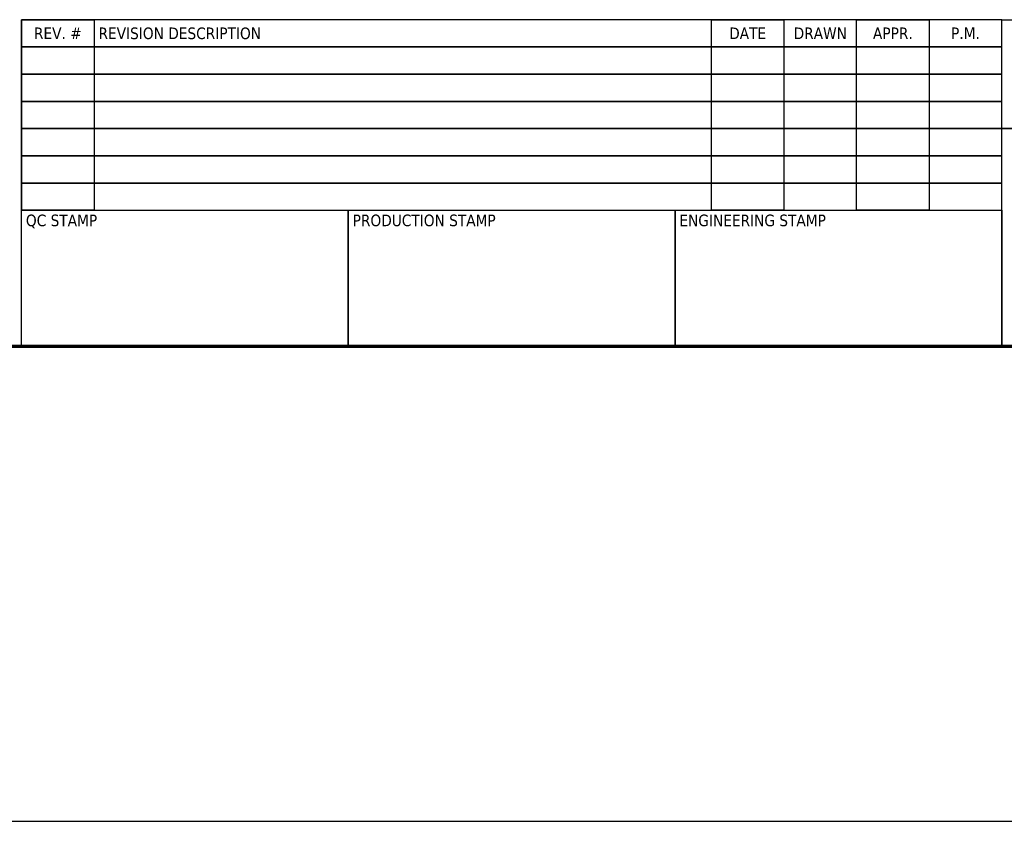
# Model space of a CAD drawing. Header units: inches. Extents: x 5 to 1128, y -85 to 748.
# Tile 510 of 656: x 696 to 913, y -85 to 92. Entities that reach past the tile are written whole.
import ezdxf
from ezdxf.enums import TextEntityAlignment as Align

# ---------------------------------------------------------------- set-up
doc = ezdxf.new("R2010")
doc.units = ezdxf.units.IN
doc.header["$LTSCALE"] = 32
doc.header["$MEASUREMENT"] = 0
for name, color, linetype, lineweight in [('Border (ANSI)', 7, 'Continuous', 70), ('Sketch Geometry (ANSI)', 7, 'Continuous', 25), ('Title (ANSI)', 7, 'Continuous', 50)]:
    doc.layers.add(name, color=color, linetype=linetype, lineweight=lineweight)
doc.styles.get("Standard").update_dxf_attribs({"font": 'arial.ttf'})
doc.styles.add('Text Style40', font='tahoma.ttf')

# ---------------------------------------------------------------- blocks, each defined once
blk = doc.blocks.new('Borders SUPERIOR BORDER')
at = {"layer": 'Border (ANSI)'}
blk.add_line((35.25, 0.625), (0.75, 0.625), dxfattribs=at)
blk = doc.blocks.new('Title Blocks SUPERIOR TITLE')
at = {"layer": 'Title (ANSI)', "lineweight": 25}
for p, q in [((41.0339, 4.6475), (41.0339, 4.46)), ((47.7839, 4.6475), (41.0339, 4.6475)), ((41.0339, 4.6475), (41.5339, 4.6475)), ((41.0339, 3.335), (41.0339, 4.6475)), ((41.5339, 4.6475), (41.5339, 3.335)), ((45.7839, 3.335), (45.7839, 4.6475)), ((45.7839, 4.6475), (46.2839, 4.6475)), ((45.7839, 3.335), (45.7839, 4.6475)), ((46.7839, 4.6475), (46.2839, 4.6475)), ((46.2839, 4.6475), (46.2839, 3.335)), ((46.2839, 4.6475), (46.2839, 3.335)), ((46.7839, 3.335), (46.7839, 4.6475)), ((46.7839, 4.6475), (47.2839, 4.6475)), ((46.7839, 3.335), (46.7839, 4.6475)), ((47.7839, 4.6475), (47.2839, 4.6475)), ((47.2839, 4.6475), (47.2839, 3.335)), ((47.2839, 4.6475), (47.2839, 3.335)), ((47.7839, 4.6475), (54.5339, 4.6475)), ((47.7839, 2.3975), (47.7839, 4.6475)), ((47.7839, 4.6475), (54.5339, 4.6475)), ((47.7839, 3.8975), (47.7839, 4.6475)), ((47.7839, 4.46), (47.7839, 4.6475)), ((47.7839, 3.335), (47.7839, 4.6475)), ((41.0339, 4.46), (41.0339, 4.2725)), ((47.7839, 4.46), (41.0339, 4.46)), ((41.0339, 4.46), (43.2839, 4.46)), ((41.0339, 4.46), (47.7839, 4.46)), ((43.2839, 4.46), (45.5339, 4.46)), ((45.5339, 4.46), (47.7839, 4.46)), ((47.7839, 4.2725), (47.7839, 4.46)), ((41.0339, 4.2725), (41.0339, 4.085)), ((47.7839, 4.2725), (41.0339, 4.2725)), ((41.0339, 4.2725), (43.2839, 4.2725)), ((41.0339, 4.2725), (47.7839, 4.2725)), ((43.2839, 4.2725), (45.5339, 4.2725)), ((45.5339, 4.2725), (47.7839, 4.2725)), ((47.7839, 4.085), (47.7839, 4.2725)), ((41.0339, 4.085), (41.0339, 3.8975)), ((47.7839, 4.085), (41.0339, 4.085)), ((41.0339, 4.085), (43.2839, 4.085)), ((41.0339, 4.085), (47.7839, 4.085)), ((43.2839, 4.085), (45.5339, 4.085)), ((45.5339, 4.085), (47.7839, 4.085)), ((47.7839, 3.8975), (47.7839, 4.085)), ((41.0339, 3.8975), (41.0339, 3.71)), ((47.7839, 3.8975), (41.0339, 3.8975)), ((41.0339, 3.8975), (43.2839, 3.8975)), ((41.0339, 3.8975), (47.7839, 3.8975)), ((43.2839, 3.8975), (45.5339, 3.8975)), ((45.5339, 3.8975), (47.7839, 3.8975)), ((54.5339, 3.8975), (47.7839, 3.8975)), ((47.7839, 3.8975), (49.2839, 3.8975)), ((47.7839, 2.3975), (47.7839, 3.8975)), ((47.7839, 3.71), (47.7839, 3.8975)), ((41.0339, 3.71), (41.0339, 3.5225)), ((47.7839, 3.71), (41.0339, 3.71)), ((41.0339, 3.71), (43.2839, 3.71)), ((41.0339, 3.71), (47.7839, 3.71)), ((43.2839, 3.71), (45.5339, 3.71)), ((45.5339, 3.71), (47.7839, 3.71)), ((47.7839, 3.5225), (47.7839, 3.71)), ((47.7839, 3.5225), (41.0339, 3.5225)), ((41.0339, 3.5225), (41.0339, 3.335)), ((41.0339, 3.5225), (43.2839, 3.5225)), ((41.0339, 3.5225), (47.7839, 3.5225)), ((43.2839, 3.5225), (45.5339, 3.5225)), ((45.5339, 3.5225), (47.7839, 3.5225)), ((47.7839, 3.335), (47.7839, 3.5225)), ((41.0339, 2.3975), (41.0339, 3.335)), ((41.0339, 3.335), (43.2839, 3.335)), ((41.0339, 3.335), (47.7839, 3.335)), ((41.5339, 3.335), (41.0339, 3.335)), ((43.2839, 2.3975), (43.2839, 3.335)), ((43.2839, 3.335), (45.5339, 3.335)), ((43.2839, 3.335), (43.2839, 2.3975)), ((45.5339, 2.3975), (45.5339, 3.335)), ((45.5339, 3.335), (47.7839, 3.335)), ((45.5339, 3.335), (45.5339, 2.3975)), ((46.2839, 3.335), (45.7839, 3.335)), ((46.2839, 3.335), (46.7839, 3.335)), ((47.2839, 3.335), (46.7839, 3.335)), ((47.2839, 3.335), (47.7839, 3.335)), ((47.7839, 3.335), (47.7839, 2.3975)), ((43.2839, 2.3975), (41.0339, 2.3975)), ((45.5339, 2.3975), (43.2839, 2.3975)), ((47.7839, 2.3975), (45.5339, 2.3975)), ((54.5339, 2.3975), (47.7839, 2.3975)), ((49.2839, 2.3975), (47.7839, 2.3975))]:
    blk.add_line(p, q, dxfattribs=at)
at = {"layer": 'Title (ANSI)', "style": 'Text Style40'}
for s, p in [('REV. #', (41.2839, 4.5537)), ('DATE', (46.0339, 4.5537)), ('DRAWN', (46.5339, 4.5537)), ('APPR.', (47.0339, 4.5537)), ('P.M.', (47.5339, 4.5537))]:
    blk.add_text(s, height=0.08, dxfattribs=at).set_placement(p, align=Align.MIDDLE_CENTER)
blk.add_text('REVISION DESCRIPTION', height=0.08, dxfattribs=at).set_placement((41.5639, 4.5537), align=Align.MIDDLE_LEFT)
for s, p in [('QC STAMP', (41.0639, 3.305)), ('PRODUCTION STAMP', (43.3139, 3.305)), ('ENGINEERING STAMP', (45.5639, 3.305))]:
    blk.add_text(s, height=0.08, dxfattribs=at).set_placement(p, align=Align.TOP_LEFT)
at = {"layer": 'Title (ANSI)', "lineweight": 30, "flags": 63}
for tag, p in [('REV._1_#', (41.2839, 4.3662)), ('REV_#1_DATE', (46.0339, 4.3662)), ('REV_#1_DRAWN', (46.5339, 4.3662)), ('REV_#1_APPR', (47.0339, 4.3662)), ('REV_#1_P.M.', (47.5339, 4.3662)), ('REV._2__#', (41.2839, 4.1787)), ('REV_#2_DATE', (46.0339, 4.1787)), ('REV_#2_DRAWN', (46.5339, 4.1787)), ('REV_#2_APPR', (47.0339, 4.1787)), ('REV_#2_P.M.', (47.5339, 4.1787)), ('REV._3_#', (41.2839, 3.9912)), ('REV_#3_DATE', (46.0339, 3.9912)), ('REV_#3_DRAWN', (46.5339, 3.9912)), ('REV_#3_APPR', (47.0339, 3.9912)), ('REV_#3_P.M.', (47.5339, 3.9912)), ('REV._4_#', (41.2839, 3.8037)), ('REV_#4_DATE', (46.0339, 3.8037)), ('REV_#4_DRAWN', (46.5339, 3.8037)), ('REV_#4_APPR', (47.0339, 3.8037)), ('REV_#4_P.M.', (47.5339, 3.8037)), ('REV._5_#', (41.2839, 3.6162)), ('REV_#5_DATE', (46.0339, 3.6162)), ('REV_#5_DRAWN', (46.5339, 3.6162)), ('REV_#5_APPR', (47.0339, 3.6162)), ('REV_#5_P.M.', (47.5339, 3.6162)), ('REV._6_#', (41.2839, 3.4287)), ('REV_#6_DATE', (46.0339, 3.4287)), ('REV_#6_DRAWN', (46.5339, 3.4287)), ('REV_#6_APPR', (47.0339, 3.4287)), ('REV_#6_P.M.', (47.5339, 3.4287))]:
    blk.add_attdef(tag, text='', height=0.08, dxfattribs=at).set_placement(p, align=Align.MIDDLE_CENTER)
for tag, p in [('REVISION_#1_DESCRIPTION', (41.5639, 4.3662)), ('REVISION_#2_DESCRIPTION', (41.5639, 4.1787)), ('REVISION_#3_DESCRIPTION', (41.5639, 3.9912)), ('REVISION_#4_DESCRIPTION', (41.5639, 3.8037)), ('REVISION_#5_DESCRIPTION', (41.5639, 3.6162)), ('REVISION_#6_DESCRIPTION', (41.5639, 3.4287))]:
    blk.add_attdef(tag, text='', height=0.08, dxfattribs=at).set_placement(p, align=Align.MIDDLE_LEFT)
for tag, height, p in [('DRAWING_NAME', 0.125, (51.9089, 3.68)), ('DRAWING_REV_#', 0.188, (54.2839, 2.7925))]:
    blk.add_attdef(tag, text='', height=height, dxfattribs=at).set_placement(p, align=Align.TOP_CENTER)
for tag, height, p in [('SCALE', 0.1, (53.1889, 2.8675)), ('CONTRACTOR', 0.125, (49.3139, 3.2425)), ('PROJECT', 0.125, (51.9389, 3.2425)), ('DRAWN_BY_DATE', 0.1, (49.3139, 2.555)), ('DRAWN_BY_INITIAL', 0.1, (49.3139, 2.8675)), ('MODEL_NUMBER', 0.1, (51.9389, 2.8675)), ('APPROVED_BY_INITIAL', 0.1, (50.1889, 2.8675)), ('PROJECT_MANAGER_INITIAL', 0.1, (51.0639, 2.8675)), ('APPROVED_BY_DATE', 0.1, (50.1889, 2.555)), ('PROJECT_MANAGER_DATE', 0.1, (51.0639, 2.555)), ('DRAWING_NUMBER', 0.1, (51.9389, 2.555)), ('SIZE', 0.1, (53.1889, 2.555))]:
    blk.add_attdef(tag, text='', height=height, dxfattribs=at).set_placement(p, align=Align.TOP_LEFT)

msp = doc.modelspace()

# ---------------------------------------------------------------- linework, layer by layer
at = {"layer": 'Sketch Geometry (ANSI)'}
msp.add_line((4.58928, -84.69046), (1015.55183, -84.69046), dxfattribs=at)

# ---------------------------------------------------------------- block references
at = {"xscale": 32, "yscale": 32, "zscale": 32}
for name, p in [('Borders SUPERIOR BORDER', (0, 0)), ('Title Blocks SUPERIOR TITLE', (-617.08574, -56.71979))]:
    msp.add_blockref(name, p, dxfattribs=at)

doc.saveas('drawing.dxf')
